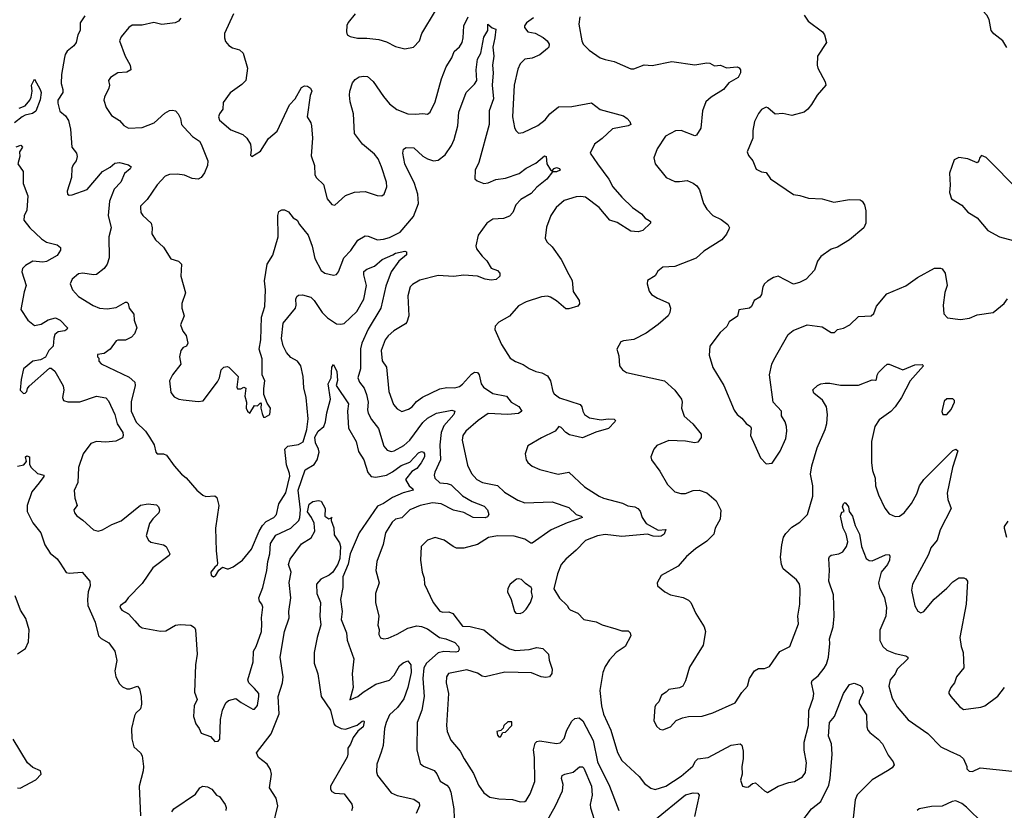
# Model space of a CAD drawing. Extents: x 2133461 to 2293071, y 753526 to 916327.
# Tile 338 of 459: x 2227268 to 2233754, y 897156 to 902365. Entities that reach past the tile are written whole.
import ezdxf

# ---------------------------------------------------------------- set-up
doc = ezdxf.new("R2010")
doc.units = 0

msp = doc.modelspace()

# ---------------------------------------------------------------- linework, layer by layer
at = {"layer": '0CON10XD'}
for points in [[(2233771.7, 902181.7), (2233745, 902225.7), (2233685, 902271.9), (2233666.9, 902295), (2233655, 902367.5), (2233640, 902395), (2233589.5, 902449.5), (2233575, 902477.5), (2233558, 902515), (2233547.9, 902577.9), (2233537, 902607), (2233522.1, 902622.1), (2233457, 902657), (2233425, 902662.5), (2233365, 902649.6), (2233335, 902651.8), (2233303.3, 902663.3), (2233286.2, 902685), (2233282.7, 902725), (2233317.2, 902862.8), (2233318.1, 902945), (2233334.4, 902995.6)], [(2228676.7, 902405), (2228617.5, 902275), (2228618, 902245), (2228625, 902222.5), (2228646.1, 902196.1), (2228669.7, 902179.7), (2228716.1, 902166.1), (2228740.8, 902145), (2228768.8, 902045), (2228758.8, 901965), (2228732.3, 901937.7), (2228655, 901883.3), (2228609.3, 901820.7), (2228606.2, 901775), (2228584.3, 901745.7), (2228578, 901725), (2228585, 901703.3), (2228660.2, 901640.2), (2228738.3, 901608.3), (2228765.5, 901585.5), (2228788.8, 901545), (2228793.8, 901505), (2228788.3, 901471.7), (2228797, 901463), (2228855, 901500), (2228908.3, 901581.7), (2228965, 901631.2), (2229045.3, 901804.7), (2229082.2, 901845), (2229125, 901918), (2229145, 901930), (2229165, 901927.5), (2229184, 901915), (2229192.5, 901895), (2229182.9, 901865), (2229161.9, 901725), (2229186.3, 901686.3), (2229190.6, 901665), (2229196.7, 901585), (2229189.1, 901469.1), (2229211.4, 901405), (2229213.4, 901343.4), (2229223.6, 901323.6), (2229269.1, 901279.1), (2229294, 901185), (2229325, 901146.7), (2229343.6, 901143.6), (2229413.7, 901206.3), (2229475, 901230), (2229545, 901232.5), (2229623.6, 901206.4), (2229655, 901203.8), (2229670, 901215), (2229686, 901265), (2229684.2, 901295), (2229652.9, 901395), (2229628.8, 901448.8), (2229605, 901478.6), (2229525.7, 901545), (2229474.6, 901614.6), (2229468.1, 901745), (2229446.4, 901825), (2229441.7, 901868.3), (2229443.5, 901895), (2229460.9, 901949.1), (2229478.9, 901971.1), (2229505, 901989.2), (2229535, 901994.3), (2229560.3, 901990.3), (2229597.8, 901957.8), (2229665, 901858.8), (2229705, 901811.2), (2229752.7, 901772.7), (2229825.6, 901745.6), (2229875, 901742.5), (2229925, 901747.5), (2229955, 901742.5), (2229973.2, 901756.8), (2230006.4, 901823.6), (2230047.1, 901975), (2230076.7, 902055), (2230115, 902113.3), (2230130.8, 902155), (2230165, 902187.5), (2230182.5, 902215), (2230190, 902245), (2230193.3, 902325), (2230223.8, 902385)], [(2229479.2, 902405), (2229432.1, 902347.9), (2229423, 902327), (2229421.2, 902285), (2229426.4, 902266.4), (2229445, 902253.8), (2229494.2, 902244.2), (2229554.3, 902244.3), (2229635, 902234.3), (2229685, 902218.6), (2229745, 902188), (2229805, 902174.2), (2229862.5, 902185), (2229901.2, 902225), (2229918, 902275), (2230006.8, 902423.2)], [(2227698.1, 902391.9), (2227665.8, 902345), (2227667.1, 902295), (2227652.5, 902265), (2227640, 902215), (2227625, 902193.8), (2227580.9, 902159.1), (2227567.1, 902135), (2227564.5, 902115.5), (2227543.1, 902005), (2227541.2, 901945), (2227552.7, 901905), (2227552.3, 901885), (2227519.4, 901835), (2227519.4, 901815), (2227533, 901763), (2227570.9, 901730.9), (2227590.5, 901700.5), (2227602.9, 901645), (2227612.9, 901525), (2227642, 901485), (2227647.5, 901465), (2227641.2, 901435), (2227620.3, 901409.7), (2227612.1, 901387.9), (2227610.8, 901325), (2227582, 901235), (2227583.3, 901215), (2227595, 901208.8), (2227615, 901211.4), (2227713.2, 901246.8), (2227815, 901364.4), (2227865, 901394.3), (2227895, 901421.1), (2227925, 901424.5), (2227985, 901410), (2228002, 901395), (2227997.2, 901382.8), (2227958.7, 901351.3), (2227934.4, 901295), (2227891.2, 901248.8), (2227860.3, 901169.7), (2227851.8, 901075), (2227870, 900995), (2227856.4, 900935), (2227857, 900797), (2227845.5, 900755), (2227825, 900725.7), (2227775, 900687.5), (2227755, 900683.6), (2227685, 900694.4), (2227655, 900690), (2227614.4, 900655), (2227601.4, 900625), (2227617.1, 900585), (2227655, 900542.2), (2227752.8, 900482.8), (2227795, 900465.6), (2227845, 900460.6), (2227905, 900470), (2227965, 900503.8), (2227975, 900503.3), (2227983.3, 900495), (2227988.8, 900465), (2228021.2, 900425), (2228022, 900385), (2228039.2, 900335), (2228025.5, 900294.5), (2228005.5, 900274.5), (2227965, 900253.1), (2227915, 900254.2), (2227905, 900249.4), (2227865, 900194.2), (2227825, 900166.7), (2227781.7, 900158.3), (2227780, 900145), (2227790, 900135), (2227790, 900115), (2227805, 900097.5), (2227989.1, 900009.1), (2228026, 899976), (2228029.1, 899955), (2228003.5, 899846.5), (2228002.5, 899785), (2228035, 899713.8), (2228096.9, 899655), (2228123.8, 899615), (2228153.3, 899565), (2228165.6, 899515.6), (2228174, 899505), (2228215, 899504.2), (2228235, 899496.2), (2228286.7, 899425), (2228335, 899370.8), (2228365.9, 899345.9), (2228435, 899265.7), (2228475, 899232), (2228495, 899224), (2228555, 899228.8), (2228567.1, 899217.1), (2228580.5, 899165), (2228557.9, 899015), (2228562.5, 898865), (2228572, 898785), (2228568.3, 898771.7), (2228555, 898758.8), (2228528.6, 898725), (2228528.8, 898705), (2228545, 898693.3), (2228558.3, 898701.7), (2228580.7, 898739.3), (2228605, 898757.5), (2228635, 898746.2), (2228645, 898748), (2228675, 898761.2), (2228736.8, 898803.2), (2228795, 898877.5), (2228845.3, 898994.7), (2228868.1, 899031.9), (2228891.8, 899058.2), (2228943.1, 899085), (2228960.9, 899105), (2228974.5, 899175), (2229021.9, 899248.1), (2229047.4, 899357.4), (2229046.5, 899375), (2229025, 899433.3), (2229014.7, 899535.3), (2229035, 899555.4), (2229105, 899567.3), (2229135, 899584.4), (2229160.3, 899665), (2229169.2, 899735), (2229155.4, 899875), (2229140.5, 899940.5), (2229135.6, 900015), (2229121.4, 900085), (2229098, 900115), (2229055, 900140.6), (2229025, 900171.9), (2229004.2, 900215.8), (2228993.3, 900265), (2229004.5, 900365), (2229084.3, 900465), (2229090, 900485), (2229088.1, 900525), (2229095, 900541.2), (2229105, 900549.2), (2229131.7, 900551.7), (2229186.4, 900536.4), (2229209.2, 900515), (2229260.6, 900435), (2229295, 900401.1), (2229355, 900361.5), (2229385, 900358.2), (2229405, 900364.5), (2229488.3, 900441.7), (2229535.8, 900525), (2229553.8, 900615), (2229534.4, 900685), (2229535, 900706.2), (2229555, 900722), (2229605, 900742.2), (2229656, 900785), (2229725.7, 900815), (2229745, 900826.2), (2229805, 900841.2), (2229816.7, 900835), (2229816.4, 900816.4), (2229766.3, 900773.7), (2229716.2, 900703.8), (2229680.5, 900609.5), (2229648.5, 900465), (2229563.4, 900326.6), (2229521.4, 900235), (2229513.3, 900196.7), (2229513.3, 900065), (2229495.2, 900005), (2229507.1, 899977.1), (2229537, 899937), (2229552, 899895), (2229564.6, 899845), (2229558.6, 899795), (2229563.6, 899773.6), (2229585, 899730), (2229631.1, 899671.1), (2229668.1, 899555), (2229688.7, 899528.7), (2229715, 899520.6), (2229735, 899524.5), (2229799.9, 899560.1), (2229838.2, 899595), (2229925, 899712.3), (2229955, 899740), (2230015, 899773.2), (2230115, 899791.9), (2230134, 899785), (2230127.5, 899765), (2230061.7, 899688.3), (2230045.2, 899645), (2230036.2, 899565), (2230041.1, 899465), (2230003.8, 899385), (2229999.6, 899365), (2230003.5, 899345), (2230035, 899314.3), (2230085, 899310), (2230110.1, 899300.1), (2230185, 899228.5), (2230250.1, 899190.1), (2230329.1, 899159.1), (2230349.2, 899135), (2230358, 899105), (2230349.7, 899090.3), (2230335, 899082.2), (2230255, 899084.3), (2230195, 899117.5), (2230125, 899134.7), (2230044.7, 899175.3), (2229987.7, 899182.3), (2229906, 899165), (2229838, 899135), (2229785.9, 899084.1), (2229745, 899073.5), (2229722.7, 899055), (2229679.2, 898985), (2229662.4, 898907.6), (2229620, 898795), (2229614.3, 898735), (2229636.7, 898655), (2229613.3, 898585), (2229612.5, 898525), (2229634, 898435), (2229628, 898375), (2229637.3, 898347.3), (2229634.1, 898314.1), (2229645, 898293.3), (2229666.2, 898286.2), (2229695, 898289.2), (2229755, 898315.7), (2229825, 898356.7), (2229885, 898371.5), (2229915, 898367.3), (2229955, 898351.8), (2230034.4, 898295), (2230076.1, 898286.1), (2230135, 898262.3), (2230159.5, 898235), (2230162.5, 898215), (2230157.1, 898202.9), (2230141.7, 898198.3), (2230062.7, 898202.7), (2230025, 898192.8), (2229948.4, 898125), (2229931, 898095), (2229923.8, 898025), (2229933.2, 897905), (2229916.8, 897815), (2229887.1, 897735), (2229885.5, 897555.5), (2229905.8, 897465), (2229927.8, 897447.8), (2229998.9, 897418.9), (2230017.3, 897397.3), (2230038.9, 897348.9), (2230081.8, 897321.8), (2230097.1, 897305), (2230108.9, 897275), (2230128.6, 897165), (2230130, 897105)], [(2228330, 902375), (2228315, 902356), (2228292.5, 902345), (2228205, 902333.1), (2228153, 902347), (2228075, 902328.5), (2228010.3, 902329.7), (2227988, 902315), (2227937.4, 902252.6), (2227926.9, 902225), (2227962.9, 902125), (2227996.9, 902065), (2228000, 902035), (2227975, 902019.4), (2227915.7, 902014.3), (2227865.8, 901984.2), (2227854, 901965), (2227860, 901935), (2227856.7, 901913.3), (2227826.2, 901855), (2227823.3, 901835), (2227837.3, 901787.3), (2227873.3, 901735), (2227925, 901702), (2227955, 901668.8), (2227985, 901651.2), (2228075, 901655.8), (2228155, 901685.6), (2228225, 901749.4), (2228255, 901766.7), (2228275, 901770), (2228295, 901764.3), (2228313.1, 901745), (2228327.1, 901715), (2228333.3, 901675), (2228351.2, 901655), (2228406.6, 901596.6), (2228453.1, 901565), (2228464.5, 901545), (2228507.8, 901435), (2228505.4, 901404.6), (2228485, 901356.2), (2228464.4, 901325.6), (2228445, 901314.3), (2228405, 901320), (2228355, 901340.5), (2228305, 901346.9), (2228255, 901346), (2228227.5, 901335), (2228173.6, 901276.4), (2228108.3, 901181.7), (2228065, 901136.7), (2228063.8, 901125), (2228066.7, 901095), (2228080, 901075), (2228133.6, 901023.6), (2228140, 900995), (2228138.8, 900955), (2228163.8, 900915), (2228215.6, 900865.6), (2228265, 900790), (2228314.2, 900774.2), (2228333.8, 900755), (2228330, 900675), (2228360, 900565), (2228335.8, 900495), (2228335.8, 900465), (2228350.8, 900415), (2228328, 900355), (2228343.1, 900313.1), (2228364, 900285), (2228376, 900234), (2228367.5, 900215), (2228345, 900206), (2228330, 900185), (2228321.4, 900145), (2228330, 900095), (2228274, 900025), (2228255.8, 899985), (2228265, 899910), (2228285, 899881.2), (2228315.9, 899865.9), (2228345, 899860.8), (2228445, 899848.8), (2228476.1, 899853.9), (2228571.2, 899978.8), (2228584, 900005), (2228595, 900057.5), (2228613.9, 900076.1), (2228635, 900080), (2228646.4, 900076.4), (2228707.5, 900015), (2228698.8, 899945), (2228702.3, 899932.3), (2228725, 899933.8), (2228745, 899943.3), (2228757.7, 899937.7), (2228751.4, 899885), (2228762, 899845), (2228760, 899805), (2228770, 899785), (2228785, 899773.8), (2228815, 899822.5), (2228835, 899820), (2228855, 899840), (2228860, 899835), (2228857.5, 899805), (2228865, 899770), (2228875, 899747.5), (2228885, 899747.5), (2228916.2, 899763.8), (2228920, 899805), (2228898.3, 899838.3), (2228877.5, 899895), (2228876, 899935), (2228883.8, 899985), (2228865.9, 900025.9), (2228865, 900130), (2228845.5, 900195), (2228856.4, 900255), (2228860.6, 900405), (2228882.5, 900475), (2228887.5, 900585), (2228880.4, 900645), (2228898.2, 900755), (2228936.3, 900813.7), (2228971.6, 900935), (2228969.2, 901075), (2228975, 901102.5), (2228995, 901113.3), (2229013.6, 901113.6), (2229038.8, 901098.8), (2229070.3, 901060.3), (2229096.7, 901045), (2229112, 901015), (2229169.4, 900945), (2229195.8, 900874.2), (2229211.7, 900791.7), (2229255, 900712), (2229277.5, 900695), (2229335, 900682), (2229355, 900686.2), (2229369.2, 900705), (2229403, 900797), (2229449.1, 900845), (2229495, 900913.5), (2229545, 900941.1), (2229565, 900940), (2229624.5, 900914.5), (2229665, 900918.5), (2229705, 900930.8), (2229775, 900965.4), (2229862.1, 901067.9), (2229896.1, 901155), (2229890.3, 901215), (2229870, 901285), (2229804.6, 901415), (2229793.1, 901485), (2229797.7, 901512.3), (2229815, 901523.8), (2229865, 901520.8), (2229925, 901466.9), (2229955, 901447.8), (2229995, 901434.5), (2230025, 901440.5), (2230071.9, 901475), (2230113, 901537), (2230130.9, 901575), (2230154.6, 901665.4), (2230161.8, 901755), (2230210, 901885), (2230265, 901940.8), (2230280, 901965), (2230276.5, 902035), (2230283.6, 902105), (2230306, 902145), (2230325, 902250), (2230353.3, 902295), (2230353.3, 902335), (2230381.7, 902311.7), (2230405, 902302.5), (2230399.1, 902245), (2230384.3, 902185), (2230391.9, 902125), (2230383.5, 902066.5), (2230388.2, 902015), (2230380, 901935), (2230390.3, 901845), (2230360.5, 901765), (2230360, 901675), (2230293.1, 901425), (2230268.8, 901375), (2230266.9, 901316.9), (2230282.6, 901302.6), (2230325, 901286.5), (2230355, 901289.6), (2230405, 901311.9), (2230468.2, 901321.8), (2230557.8, 901352.2), (2230605, 901386.5), (2230669.5, 901420.5), (2230725, 901469.2), (2230737.5, 901465), (2230740, 901415), (2230765, 901376.7), (2230775, 901370), (2230788.8, 901385), (2230805, 901390.6), (2230825, 901385.5), (2230828.6, 901375), (2230805, 901363.1), (2230777.5, 901362.5), (2230742, 901315), (2230675, 901260.8), (2230638.8, 901221.2), (2230569.1, 901180.9), (2230537.8, 901145), (2230516.2, 901095), (2230495, 901070.9), (2230455, 901054.6), (2230385, 901051.1), (2230345, 901025.6), (2230288.5, 900945), (2230274.3, 900875), (2230278, 900855), (2230315, 900807.5), (2230345, 900775.7), (2230375, 900728.6), (2230415, 900712), (2230431.2, 900695), (2230431.2, 900675), (2230406.8, 900653.2), (2230375, 900648.6), (2230335, 900655.6), (2230284.6, 900674.6), (2230195, 900682.1), (2230125, 900673.1), (2230025, 900680), (2229905, 900650), (2229855, 900621.4), (2229840.6, 900605), (2229824.6, 900545), (2229831.5, 900415), (2229817.6, 900372.4), (2229809.1, 900360.9), (2229732.5, 900315), (2229695, 900283.1), (2229676.9, 900255), (2229649.6, 900185), (2229656.8, 900116.8), (2229684.5, 900075), (2229700.5, 899915), (2229730.2, 899830.2), (2229755, 899801.4)], [(2230653.1, 902376.9), (2230608, 902345), (2230594.2, 902325), (2230593, 902313), (2230615, 902286), (2230665, 902275.8), (2230717.2, 902247.2), (2230744.2, 902225), (2230755.7, 902204.3), (2230754, 902185), (2230746, 902175), (2230695, 902132.9), (2230645, 902111.4), (2230596.2, 902106.2), (2230566.2, 902075), (2230549.7, 902040.3), (2230525.7, 901935), (2230514.3, 901725), (2230527.5, 901655), (2230536.2, 901635), (2230555, 901616.7), (2230585, 901622), (2230681.4, 901668.6), (2230730.8, 901705), (2230760.8, 901745), (2230817.8, 901792.2), (2230905, 901793.6), (2231035, 901818.6), (2231093.2, 901773.2), (2231245, 901732.5), (2231271.2, 901715), (2231286.7, 901695), (2231295, 901674), (2231277.5, 901665), (2231173.1, 901646.9), (2231105, 901581.8), (2231054.5, 901545), (2231026, 901485), (2231075.4, 901415.4), (2231150, 901315), (2231175, 901264.2), (2231235.8, 901195), (2231305, 901128), (2231365, 901085.8), (2231388.3, 901058.3), (2231415, 901043.3), (2231423.3, 901035), (2231423.3, 901025), (2231374.4, 900975.6), (2231341.7, 900968.3), (2231295, 900971.9), (2231205, 901029.4), (2231155, 901044.4), (2231085, 901126.9), (2230996, 901195), (2230965, 901201.1), (2230935, 901198.2), (2230855, 901174.4), (2230802.3, 901127.7), (2230766.7, 901075), (2230738.3, 900998.3), (2230729.2, 900925), (2230740.9, 900900.9), (2230775, 900868.8), (2230835.7, 900785), (2230885, 900686.7), (2230906.8, 900646.8), (2230914.2, 900575), (2230954.2, 900515), (2230956.1, 900493.9), (2230945, 900476.7), (2230885, 900460), (2230865, 900460.8), (2230805, 900512.5), (2230765, 900537.1), (2230745, 900543.1), (2230705, 900538.6), (2230605, 900507.1), (2230555, 900479.2), (2230495, 900411.2), (2230425, 900373.3), (2230400, 900345), (2230397.5, 900325), (2230441.4, 900225), (2230498.8, 900135), (2230535, 900112.5), (2230585, 900092.5), (2230625, 900066), (2230667.7, 900047.7), (2230708.8, 900038.8), (2230745, 900018.8), (2230765.5, 899985.5), (2230780.8, 899915), (2230790.3, 899900.3), (2230825, 899874.3), (2230959.6, 899829.6), (2230971.9, 899815), (2230978.1, 899785), (2230990, 899765), (2231021.9, 899741.9), (2231098.3, 899728.3), (2231145, 899736.1), (2231184, 899734), (2231193.3, 899725), (2231188, 899715), (2231148.2, 899671.8), (2231063.3, 899646.7), (2230975, 899610.4), (2230889.8, 899629.8), (2230865.3, 899645.3), (2230835, 899679.2), (2230820, 899685), (2230796.5, 899653.5), (2230705, 899610), (2230615, 899556.7), (2230598, 899505), (2230604.4, 899464.4), (2230615, 899446.7), (2230643.4, 899423.4), (2230695, 899400.8), (2230815, 899370.8), (2230885, 899384.2), (2230988, 899288), (2231085, 899226.9), (2231115, 899213.1), (2231239.4, 899179.4)], [(2230959.2, 902385), (2230951.2, 902335), (2230972.5, 902225), (2230981.2, 902205), (2231018.8, 902165), (2231092.5, 902115), (2231125, 902102), (2231185, 902090), (2231295, 902041.2), (2231315, 902042), (2231382.3, 902067.7), (2231435, 902063.8), (2231565, 902090), (2231715, 902067.5), (2231795, 902080.8), (2231815, 902078), (2231845, 902062), (2231885, 902065.7), (2231925, 902048.6), (2231995, 902054.3), (2232008.7, 902048.7), (2232017.5, 902035), (2232017.1, 902015), (2232002, 901985), (2231940.7, 901949.3), (2231905, 901906), (2231824.5, 901855.5), (2231788.8, 901825), (2231765.8, 901764.2), (2231755, 901650), (2231727.5, 901605), (2231715, 901600), (2231625, 901635.6), (2231587.6, 901632.4), (2231523.1, 901596.9), (2231467.5, 901515), (2231446.2, 901455), (2231454, 901415), (2231526.2, 901325), (2231585, 901298.6), (2231615, 901300), (2231665, 901305.7), (2231705, 901288.6), (2231729.8, 901269.8), (2231745.8, 901245), (2231772.2, 901155), (2231795, 901116), (2231834.6, 901074.6), (2231888.7, 901048.7), (2231933.3, 901015), (2231943.3, 900995), (2231940, 900985), (2231925, 900952.5), (2231893.8, 900915), (2231775, 900839.4), (2231725, 900793.1), (2231585, 900738.1), (2231505.8, 900734.2), (2231472.3, 900707.7), (2231455, 900677.5), (2231405, 900647.5), (2231401.2, 900625), (2231416.1, 900576.1), (2231430, 900555), (2231470.3, 900530.3), (2231545, 900497.5), (2231556.2, 900465), (2231552, 900435), (2231540, 900415), (2231475, 900356.2), (2231395, 900300.8), (2231315, 900258), (2231245, 900248.8), (2231228.3, 900241.7), (2231201.2, 900195), (2231215, 900150), (2231220, 900085), (2231238.3, 900058.3), (2231265, 900041.2), (2231516, 899985), (2231585, 899924), (2231628, 899865), (2231632, 899845), (2231627.1, 899805), (2231645, 899754), (2231703, 899703), (2231758.1, 899635), (2231757.6, 899612.4), (2231735, 899581.2), (2231715, 899577.1), (2231655, 899588.1), (2231545, 899592.9), (2231465, 899558.8), (2231446.2, 899535), (2231426.7, 899485), (2231430, 899465), (2231485, 899390), (2231535, 899303.8), (2231585, 899254), (2231622.7, 899242.7), (2231655, 899242.9), (2231705, 899262.2), (2231744.5, 899264.5), (2231795, 899248.9), (2231856.9, 899195), (2231886.7, 899133.3), (2231883.3, 899075), (2231850, 899015), (2231840.6, 898975), (2231795, 898930), (2231720.9, 898879.1), (2231661.4, 898828.6), (2231605, 898764), (2231495, 898703.3), (2231466.7, 898655), (2231470, 898635), (2231517.5, 898595), (2231556.1, 898576.1), (2231639.2, 898559.2), (2231675, 898540), (2231688.8, 898525), (2231721.7, 898451.7), (2231777.1, 898365), (2231787.1, 898335), (2231771.2, 898245), (2231680.5, 898099.5), (2231655, 898010), (2231636.7, 897975), (2231615, 897962), (2231545, 897951.2), (2231526.7, 897935), (2231496.7, 897915), (2231478.3, 897871.7), (2231458.8, 897851.2), (2231453.3, 897835), (2231446.7, 897745), (2231465, 897707.5), (2231485, 897690), (2231505, 897686.7), (2231555, 897706.7), (2231593.1, 897746.9), (2231635, 897766.2), (2231675, 897773.8), (2231765, 897776.2), (2231835, 897799.2), (2231981.2, 897865), (2232025, 897931.2), (2232062.5, 897975), (2232076.1, 898023.9), (2232108.8, 898075), (2232135, 898091.2), (2232175, 898091.2), (2232207.3, 898102.7), (2232276.8, 898203.2), (2232341.2, 898235), (2232398.1, 898385), (2232394.3, 898435.7), (2232408.6, 898515), (2232410, 898615), (2232404.3, 898645), (2232385.8, 898675), (2232297.6, 898747.6), (2232286.5, 898775), (2232281.1, 898825), (2232288.2, 898905), (2232299.3, 898955), (2232315, 898980.5), (2232355, 899021.1), (2232407.5, 899055), (2232458.6, 899105), (2232493.8, 899225), (2232493.9, 899293.9), (2232478.8, 899371.2), (2232486, 899425), (2232521.5, 899545), (2232574, 899665), (2232584.7, 899705), (2232590.8, 899765), (2232583.6, 899815), (2232557.4, 899857.4), (2232500, 899905), (2232494.1, 899925.9), (2232523.3, 899955), (2232545, 899965.8), (2232575, 899970.8), (2232605, 899970.8), (2232675, 899956.9), (2232795, 899957.1), (2232885, 899991.4), (2232905, 899989.2), (2232912, 899995), (2232915.9, 900024.1), (2232925, 900040), (2232961.2, 900075), (2232982.5, 900095), (2232995, 900096.2), (2233085, 900058), (2233165, 900090.8), (2233213, 900093), (2233222.5, 900085), (2233134.7, 899985.3), (2233076.7, 899875), (2233035.7, 899814.3), (2233006.6, 899783.4), (2232931.1, 899728.9), (2232902.5, 899685), (2232879.4, 899585), (2232880, 899445), (2232886.7, 899395), (2232903.4, 899343.4), (2232905.7, 899295), (2232925.7, 899235), (2232967.3, 899147.3), (2232995, 899110), (2233035, 899092.5), (2233065, 899094.3), (2233094.4, 899115.6), (2233142.4, 899177.6), (2233177.9, 899242.1), (2233195.5, 899295), (2233225.3, 899334.7), (2233415, 899526), (2233436.2, 899536.2), (2233447.5, 899525), (2233412.5, 899415), (2233378.5, 899245), (2233381.9, 899205), (2233404.2, 899145), (2233332.2, 899005), (2233311.5, 898935), (2233271.4, 898885), (2233255, 898841.2), (2233149.2, 898645), (2233143, 898607), (2233164.2, 898504.2), (2233185, 898467.5), (2233205, 898457.5), (2233225, 898466.7), (2233292, 898548), (2233375, 898620), (2233415, 898662.5), (2233455, 898688), (2233488.8, 898688.8), (2233501.7, 898681.7), (2233511.2, 898665), (2233503.9, 898513.9), (2233462, 898295), (2233470, 898235), (2233482.5, 898195), (2233488, 898095), (2233438.8, 898035), (2233426.7, 897995), (2233401.2, 897965), (2233388.8, 897935), (2233388.8, 897925), (2233402, 897905), (2233459.1, 897839.1), (2233485, 897820.8), (2233600, 897835), (2233626.7, 897845), (2233712.1, 897907.9), (2233756, 897965)], [(2232436, 902395), (2232462, 902355), (2232555.8, 902285.8), (2232570, 902265), (2232583.3, 902215), (2232523.3, 902125), (2232522, 902065), (2232526.2, 902045), (2232573.8, 901955), (2232578.8, 901935), (2232522.1, 901867.9), (2232485, 901806), (2232460, 901775), (2232435, 901755.5), (2232355, 901733.3), (2232295, 901747.3), (2232245, 901743.1), (2232196.7, 901785), (2232185, 901788), (2232155, 901773.8), (2232135, 901746.7), (2232109.2, 901695), (2232098, 901635), (2232096.9, 901585), (2232061.2, 901495), (2232069.5, 901469.5), (2232098.8, 901435), (2232120.5, 901380.5), (2232155, 901363.8), (2232185, 901358), (2232215, 901316.2), (2232365, 901214.2), (2232407.9, 901207.9), (2232465, 901190), (2232555, 901186), (2232632.4, 901162.4), (2232735, 901180), (2232805, 901178.8), (2232818.8, 901168.8), (2232833.8, 901145), (2232841.2, 901105), (2232841.2, 901025), (2232829.2, 900995), (2232734.4, 900915.6), (2232655, 900866), (2232615, 900852.5), (2232546.7, 900805), (2232523.8, 900775), (2232504.1, 900715.9), (2232450, 900655), (2232405, 900633.3), (2232365, 900623.8), (2232265, 900676.2), (2232235, 900666.7), (2232195, 900643.3), (2232174.2, 900625), (2232164.2, 900605), (2232155.6, 900554.4), (2232145, 900536.2), (2232107.5, 900515), (2232088.8, 900475), (2232075.7, 900464.3), (2232006.1, 900453.9), (2231997.3, 900412.7), (2231941.2, 900375), (2231925.8, 900344.2), (2231883.3, 900305), (2231813.8, 900215), (2231810, 900155), (2231834.4, 900074.4), (2231906, 899955), (2231975, 899792.5), (2231994.1, 899764.1), (2232025, 899740), (2232054.1, 899704.1), (2232082.5, 899685), (2232086.7, 899675), (2232082.5, 899625), (2232148.3, 899478.3), (2232185, 899440), (2232225, 899442.5), (2232278, 899522), (2232314.6, 899605.4), (2232322.5, 899655), (2232319.2, 899685), (2232310, 899715), (2232286.2, 899755), (2232286.7, 899785), (2232231.4, 899845), (2232208.5, 900025), (2232223.1, 900095), (2232235.6, 900125), (2232329.7, 900290.3), (2232363.2, 900316.8), (2232455, 900353.8), (2232555, 900342.5), (2232615, 900303.8), (2232635, 900303.3), (2232656.4, 900323.6), (2232695, 900333.3), (2232736.1, 900353.9), (2232795, 900410), (2232876.7, 900415), (2232895, 900430), (2232913.3, 900476.7), (2232980.9, 900559.1), (2233105, 900611.4), (2233182.3, 900667.7), (2233295, 900728.6), (2233335, 900728.8), (2233345, 900723.8), (2233364.2, 900695), (2233377.1, 900615), (2233362.4, 900567.6), (2233351.4, 900485), (2233357.1, 900427.1), (2233381.2, 900401.2), (2233465, 900389.4), (2233525, 900398.9), (2233575, 900420.5), (2233681.2, 900435), (2233754, 900495), (2233775, 900526.2)], [(2227265, 901782.9), (2227305, 901798.1), (2227335.4, 901835), (2227343.3, 901855), (2227350.9, 901895), (2227346.7, 901935), (2227365, 901973.8), (2227404.3, 901905), (2227409.1, 901885), (2227403.7, 901836.3), (2227375, 901762.5), (2227352, 901748), (2227305, 901737.2), (2227285, 901726.1), (2227234.2, 901685.8)], [(2227245, 901527.5), (2227275, 901538), (2227286, 901525), (2227266.7, 901495), (2227268.8, 901465), (2227256.4, 901416.4), (2227291.4, 901365), (2227290.6, 901285), (2227322.5, 901205), (2227315, 901110), (2227297.7, 901072.3), (2227296.2, 901045), (2227336.2, 900995), (2227411.1, 900921.1), (2227445, 900899.2), (2227515, 900881.2), (2227536.7, 900865), (2227536.2, 900846.2), (2227515, 900812.5), (2227445, 900771.9), (2227421.8, 900768.2), (2227354.7, 900775.3), (2227306, 900745), (2227286, 900725), (2227282.5, 900705), (2227311.4, 900615), (2227297, 900573), (2227276, 900455), (2227321.1, 900385), (2227365, 900351.1), (2227410.8, 900359.2), (2227455, 900388), (2227505, 900402), (2227535, 900385.8), (2227582.9, 900335), (2227580, 900325), (2227566, 900315), (2227521.2, 900308.8), (2227499.3, 900290.7), (2227492.3, 900267.7), (2227490, 900215), (2227460.8, 900185), (2227438.6, 900141.4), (2227405.7, 900124.3), (2227355, 900115.6), (2227294.2, 900065), (2227277.5, 899995), (2227272, 899925), (2227293.2, 899903.2), (2227305, 899904.3), (2227315.6, 899915)], [(2233853.8, 901235), (2233635, 901457.5), (2233605, 901470), (2233593.3, 901456.7), (2233587.5, 901435), (2233575, 901423.3), (2233515, 901447.5), (2233455, 901457.5), (2233425, 901442.5), (2233394, 901355), (2233398.8, 901275), (2233393.6, 901226.4), (2233407.5, 901185), (2233475, 901143.8), (2233515, 901096.7), (2233575, 901060), (2233646.4, 900976.4), (2233723.8, 900933.8), (2233845, 900902)], [(2227315.6, 899915), (2227319.2, 899935), (2227330, 899950), (2227465, 900070), (2227475, 900070), (2227498.9, 900048.9), (2227555, 899953.3), (2227558.6, 899925), (2227550.8, 899875), (2227557.3, 899857.3), (2227585, 899848.5), (2227665, 899848.2), (2227775, 899884.4), (2227835, 899873.8), (2227854.4, 899854.4), (2227895.4, 899765), (2227911.6, 899701.6), (2227946.9, 899645), (2227950, 899625), (2227945, 899611.2), (2227902.4, 899587.6), (2227835, 899580.9), (2227775, 899585.5), (2227736.3, 899573.7), (2227686.8, 899505), (2227656.2, 899415), (2227650.9, 899315), (2227627.6, 899262.4), (2227632.7, 899212.7), (2227648, 899165), (2227624, 899136), (2227628.8, 899115), (2227645, 899095.6), (2227685, 899068), (2227755, 899004.2), (2227785, 898994.4), (2227815, 899003.8), (2227875, 899040), (2227936.7, 899063.3), (2228065, 899166), (2228115, 899176), (2228169.3, 899169.3), (2228183.3, 899155), (2228188.8, 899135), (2228186, 899115), (2228144.4, 899075.6), (2228124.2, 899045), (2228101.4, 898965), (2228117.5, 898935), (2228132.8, 898922.8), (2228215, 898905.8), (2228233.3, 898895), (2228257.5, 898845), (2228252.5, 898835), (2228145.9, 898754.1), (2228075, 898650.6), (2227983, 898557), (2227963.2, 898526.8), (2227932.5, 898505), (2227927.5, 898495), (2227941.2, 898475), (2227985, 898450.8), (2228028, 898405), (2228055, 898372.5), (2228075, 898359.2), (2228195, 898335.6), (2228231.3, 898338.7), (2228295, 898376), (2228325, 898381.2), (2228395, 898376.2), (2228420, 898360), (2228425.6, 898345), (2228437.5, 898185), (2228425.6, 898115), (2228420.6, 897935), (2228437.5, 897885), (2228418.8, 897845), (2228414.2, 897774.2), (2228428.8, 897725), (2228450.8, 897695), (2228464.1, 897664.1), (2228525, 897641.2), (2228555, 897610), (2228575, 897612.5), (2228586, 897625), (2228591.1, 897755), (2228604.5, 897815.5), (2228625.8, 897865), (2228645, 897879.4), (2228693, 897893), (2228726.6, 897866.6), (2228805, 897823.3), (2228815, 897823.3), (2228835, 897847.5), (2228844.5, 897905), (2228843.1, 897925), (2228815, 897958.6), (2228777.1, 897995), (2228771.9, 898015), (2228807.3, 898135), (2228808.6, 898205), (2228825.6, 898235), (2228860.5, 898335), (2228864.6, 898385), (2228860.4, 898425), (2228870.4, 898495), (2228864.1, 898514.1), (2228847.5, 898535), (2228844.7, 898555), (2228870, 898625), (2228897.2, 898735), (2228903.5, 898795), (2228916.3, 898845), (2228921.6, 898915), (2228955, 898968.2), (2229055, 899015.3), (2229107.3, 899065), (2229114.7, 899085), (2229117.8, 899135), (2229103.9, 899265), (2229149.8, 899400.2), (2229207.7, 899435), (2229228.6, 899465), (2229241, 899515), (2229237.5, 899535), (2229216.3, 899576.3), (2229212.2, 899615), (2229234.8, 899655.2), (2229272.2, 899685), (2229283.5, 899715), (2229291.1, 899775), (2229315.4, 899864.6), (2229300.4, 899965), (2229320, 900005), (2229324.5, 900075), (2229335, 900093.3), (2229356.7, 900046.7), (2229361.7, 899988.3), (2229353.3, 899955), (2229434.6, 899835), (2229427.7, 899785), (2229434.5, 899675), (2229485.9, 899585), (2229500.6, 899520.6), (2229535, 899465.8), (2229560.9, 899380.9), (2229584.7, 899354.7), (2229615, 899351.1), (2229685, 899363.3), (2229725, 899386.9), (2229781.7, 899428.3), (2229839.4, 899450.6), (2229895, 899512.2), (2229915, 899520), (2229928.2, 899515), (2229934.7, 899504.7), (2229934.1, 899485), (2229914.2, 899445), (2229885, 899408.9), (2229851.2, 899388.8), (2229810.5, 899335), (2229835, 899294.4), (2229858.8, 899275), (2229860, 899265), (2229795, 899246.8), (2229723.4, 899216.6), (2229665, 899177), (2229625, 899159.6), (2229505.3, 898984.7), (2229444.8, 898845.2), (2229432.1, 898777.9), (2229396.9, 898695), (2229396.5, 898625), (2229381.1, 898545), (2229392.9, 898465), (2229387.1, 898412.9), (2229420.9, 898325), (2229426, 898276), (2229468.9, 898155), (2229458.1, 898055), (2229465.7, 897964.3), (2229443, 897883), (2229495, 897906), (2229530, 897935), (2229615, 897987.6), (2229705, 898013.8), (2229734.3, 898045.7), (2229771.2, 898108.8), (2229795, 898127.8), (2229825, 898140.8), (2229844.5, 898115), (2229847.5, 898065), (2229825.8, 897965), (2229799.4, 897890.6), (2229756.8, 897833.2), (2229704.4, 897785), (2229682.2, 897735), (2229672.2, 897695), (2229663.2, 897583.2), (2229648.8, 897538.8), (2229620.9, 897460.9), (2229619.7, 897409.7), (2229625.7, 897385), (2229715, 897271.9), (2229755, 897253.8), (2229865, 897229.4), (2229900, 897205), (2229901.9, 897185), (2229880, 897135)], [(2229755, 899801.4), (2229785.7, 899784.3), (2229829.8, 899800.2), (2229854.2, 899815), (2229881.3, 899848.7), (2229921.2, 899878.8), (2230035, 899933.6), (2230082.6, 899942.6), (2230135, 899939.5), (2230165, 899947.5), (2230186.4, 899963.6), (2230245, 900028.9), (2230265, 900043.1), (2230285, 900040.8), (2230295.6, 900025), (2230309.2, 899965), (2230323.3, 899943.3), (2230385, 899902.3), (2230476, 899885), (2230505.8, 899845), (2230557.1, 899817.1), (2230575.8, 899785), (2230555, 899770), (2230485, 899764.7), (2230355, 899770.8), (2230289.1, 899725), (2230208.1, 899655), (2230186.7, 899625), (2230183.3, 899595), (2230218.9, 899431.1), (2230245, 899374.2), (2230280, 899335), (2230316.9, 899316.9), (2230415.4, 899295.4), (2230463.1, 899253.1), (2230548.9, 899198.9), (2230595, 899182.9), (2230775, 899189.6), (2230885, 899151.8), (2230935, 899104), (2230966.7, 899095), (2230976.2, 899085), (2230875, 899050.4), (2230770, 899005), (2230645, 898915.6), (2230635, 898915.6), (2230595, 898941.8), (2230525, 898961.6), (2230415, 898964.7), (2230356.6, 898953.4), (2230285, 898906.7), (2230195, 898882.5), (2230145, 898884.2), (2230123.8, 898895), (2230065.6, 898935.6), (2230005, 898952.5), (2229955, 898936.2), (2229914.2, 898895), (2229909.2, 898805), (2229919.2, 898725), (2229932.9, 898685), (2229936, 898645), (2229991.5, 898525), (2230035, 898467.5), (2230055, 898461.8), (2230095, 898464.4), (2230122.4, 898452.4), (2230185, 898370), (2230235, 898367.1), (2230325, 898344.4), (2230428.8, 898258.8), (2230495, 898219.6), (2230535, 898209.6), (2230625, 898215.6), (2230675, 898229.2), (2230715, 898221.2), (2230751.2, 898185), (2230755.8, 898145), (2230775.7, 898085), (2230773.6, 898056.4), (2230757.5, 898035), (2230735, 898030.6), (2230703.3, 898035), (2230640.9, 898060.9), (2230465, 898065.8), (2230335, 898035.4), (2230315, 898039.6), (2230285, 898060), (2230215, 898081.1), (2230093.4, 898056.6), (2230080.8, 898035), (2230078.1, 897995), (2230093.6, 897925), (2230079.6, 897715), (2230084.6, 897674.6), (2230107.9, 897617.9), (2230171.1, 897545), (2230195.3, 897495.3), (2230258.3, 897398.3), (2230291.5, 897321.5), (2230325, 897272), (2230365, 897242.5), (2230425, 897230.6), (2230515, 897228.1), (2230565, 897210.8), (2230595, 897214.2), (2230605, 897221.2), (2230631.4, 897265), (2230662.5, 897345), (2230660.7, 897505), (2230653.8, 897555), (2230665, 897598), (2230675, 897608.6), (2230695, 897613.3), (2230804.3, 897595.7), (2230828.5, 897601.5), (2230855, 897628.8), (2230871.8, 897685), (2230905, 897744.2), (2230925, 897760), (2230955, 897765.7), (2230977.5, 897745), (2231045.3, 897615), (2231074.7, 897475), (2231153.2, 897315), (2231215.6, 897155)], [(2233375, 899763.3), (2233405, 899797.5), (2233426.2, 899845), (2233425.9, 899855.9), (2233415, 899867.5), (2233375, 899867.5), (2233358.3, 899851.7), (2233343.9, 899783.9), (2233350, 899765), (2233375, 899763.3)], [(2227255, 899423.8), (2227295, 899433.3), (2227312.5, 899455), (2227307.5, 899485), (2227315, 899492.5), (2227332.5, 899485), (2227333.8, 899435), (2227344.4, 899414.4), (2227385, 899376.2), (2227427.5, 899365), (2227426.7, 899355), (2227397.3, 899312.7), (2227348.8, 899255), (2227318.1, 899165), (2227317.8, 899125), (2227355, 899050), (2227407.1, 898985), (2227433.6, 898905), (2227469.7, 898849.7), (2227515, 898812), (2227535.4, 898785.4), (2227573.8, 898723.8), (2227595, 898719.1), (2227680, 898725), (2227730.8, 898665), (2227733.1, 898635), (2227720.4, 898595), (2227714.7, 898545.3), (2227717.8, 898505), (2227766, 898395), (2227788.1, 898305), (2227805, 898288.6), (2227855, 898259.2), (2227896.2, 898205), (2227907.3, 898142.7), (2227896, 898075), (2227902, 898035), (2227925, 897990), (2227945, 897970), (2227975, 897956), (2227994.1, 897955.9), (2228043.6, 897973.6), (2228057.3, 897957.3), (2228069.2, 897905), (2228070, 897855), (2228064, 897825), (2228033.8, 897796.2), (2228025, 897777.5), (2228005.7, 897695), (2228007.3, 897627.3), (2228020, 897575), (2228063.8, 897535), (2228074.4, 897514.4), (2228083.3, 897445), (2228081.1, 897415), (2228054.4, 897315), (2228065, 897120)], [(2228935, 897050), (2228968.9, 897185), (2228958.5, 897235), (2228914.8, 897305), (2228926.5, 897395), (2228920.6, 897425), (2228899.2, 897459.2), (2228842.2, 897505), (2228828.5, 897535), (2228925, 897660), (2228977.6, 897792.4), (2228970.7, 897905), (2228999.1, 897995), (2229003.5, 898035), (2228984, 898164), (2229013.7, 898335), (2229043.7, 898423.7), (2229042.2, 898465), (2229053.6, 898555), (2229043, 898657), (2229056, 898726), (2229038.1, 898775), (2229050.3, 898809.7), (2229125, 898911.5), (2229189.3, 898950.7), (2229212, 898995), (2229207.6, 899047.6), (2229190.9, 899085), (2229165, 899122), (2229175, 899173.1), (2229199.4, 899190.6), (2229236.6, 899196.6), (2229255, 899191.9), (2229280.6, 899145), (2229278.8, 899095), (2229305, 899077.5), (2229327.5, 899085), (2229320, 899080), (2229320, 899065), (2229337.9, 899017.9), (2229340, 898970), (2229375, 898918.2), (2229382.2, 898895), (2229377, 898815), (2229365, 898778), (2229330.6, 898725), (2229307.1, 898705), (2229252.1, 898677.9), (2229223.3, 898645), (2229226.2, 898585), (2229249.7, 898525), (2229245.3, 898435), (2229251.8, 898378.2), (2229227.1, 898295), (2229207.8, 898195), (2229208.2, 898125), (2229233.2, 898055), (2229254.4, 897905), (2229315.9, 897815), (2229337.8, 897725), (2229345.5, 897715), (2229386.5, 897695), (2229415, 897690.2), (2229492.4, 897717.6), (2229525, 897742.5), (2229535, 897746.2), (2229537.9, 897737.9), (2229531.2, 897705), (2229495, 897677.8), (2229464.6, 897635), (2229448.4, 897591.6), (2229430, 897565), (2229430.9, 897525), (2229424.6, 897505.4), (2229315.8, 897315), (2229316, 897295), (2229325, 897278.8), (2229345, 897270), (2229405, 897263.8), (2229455.8, 897195.8), (2229460, 897175), (2229455, 897153.3)], [(2231239.4, 899179.4), (2231275, 899162.1), (2231320, 899155), (2231341.4, 899145), (2231355, 899128), (2231370, 899085), (2231396.2, 899046.2), (2231475, 899001.9), (2231525, 899006.2), (2231512.9, 898975), (2231495, 898962.4), (2231475, 898959.2), (2231441.6, 898961.6), (2231405, 898974.4), (2231235, 898960), (2231124.3, 898974.3), (2231075, 898963.5), (2230995, 898934.4), (2230935, 898869.4), (2230865, 898811.4), (2230835.6, 898775), (2230810.6, 898715), (2230787.5, 898615), (2230825, 898553.3), (2230873.8, 898505), (2230885, 898486.2), (2230895, 898476.2), (2230944.1, 898454.1), (2230985, 898413.3), (2231065, 898398.6), (2231105, 898377.1), (2231195, 898351.4), (2231235, 898338), (2231277.7, 898337.7), (2231290, 898325), (2231293.3, 898305), (2231256.7, 898235), (2231196.7, 898195), (2231153.1, 898146.9), (2231125.5, 898104.5), (2231110.6, 898065), (2231090.8, 897945), (2231100, 897845), (2231115, 897790), (2231161.8, 897685), (2231206.8, 897536.8), (2231235.7, 897485), (2231349.8, 897379.8), (2231385, 897332.5), (2231425, 897301.4), (2231455, 897293.3), (2231525, 897314.5), (2231625, 897381.9), (2231702.5, 897447.5), (2231719.8, 897480.2), (2231735, 897494.4), (2231803.1, 897503.1), (2231955, 897585.6), (2232015, 897594.2), (2232025.7, 897585), (2232034.4, 897545), (2232034.3, 897495), (2232025.9, 897444.1), (2232028, 897395), (2232017.5, 897355), (2232030, 897315), (2232055, 897307.5), (2232069.3, 897310.7), (2232095, 897332.5), (2232115, 897336.7), (2232175, 897283.3), (2232195, 897272.5), (2232265, 897314.3), (2232335, 897339.2), (2232372.5, 897345), (2232425, 897376.2), (2232444, 897405), (2232451.7, 897468.3), (2232436.9, 897553.1), (2232436.7, 897605), (2232463.8, 897715), (2232466.9, 897813.1), (2232495.5, 897895), (2232500, 897925), (2232483.3, 897996.7), (2232489.7, 898010.3), (2232527.5, 898042.5), (2232567.8, 898092.2), (2232582.1, 898117.9), (2232595.4, 898165), (2232605.5, 898255), (2232603.3, 898285), (2232626.4, 898365), (2232633.5, 898435), (2232629.6, 898575), (2232598.8, 898665), (2232603.6, 898735), (2232597.5, 898815), (2232602.1, 898827.9), (2232615, 898838), (2232664.1, 898845.9), (2232690.3, 898859.7), (2232715, 898893.8), (2232724.2, 898925), (2232711.9, 898975), (2232693.1, 899015), (2232674.6, 899095), (2232685, 899120), (2232700, 899125), (2232688, 899155), (2232694.1, 899175.9), (2232705, 899183.3), (2232710.7, 899180.7), (2232729.2, 899155), (2232732.5, 899125), (2232754.2, 899095), (2232771.7, 899031.7), (2232800, 898975), (2232813.2, 898893.2), (2232844.7, 898814.7), (2232865, 898800.9), (2232885, 898800.8), (2232971.1, 898838.9), (2232995, 898842.5), (2233000.7, 898830.7), (2232998.6, 898805), (2232984.3, 898775), (2232942.9, 898725), (2232926.4, 898655), (2232931.5, 898625), (2232965.3, 898555.3), (2232978.3, 898491.7), (2232974, 898435), (2232933.8, 898343.8), (2232934.6, 898275), (2232954.5, 898235), (2232980.7, 898210.7), (2233035, 898188.8), (2233105, 898173.1), (2233118.6, 898165), (2233120, 898155), (2233048.6, 898085), (2233035.5, 898054.5), (2233001.9, 898015), (2232994.5, 897974.5), (2233015.6, 897895), (2233048.1, 897838.1), (2233121.3, 897751.3), (2233251.3, 897661.3), (2233336.2, 897575), (2233395.6, 897545.6), (2233464.2, 897514.2), (2233486.7, 897495), (2233507.5, 897445), (2233508.3, 897428.3), (2233523, 897413), (2233545, 897411.2), (2233595, 897436.2), (2233805.9, 897414.1)], [(2233778.3, 899061.7), (2233753.3, 899025), (2233753.3, 899015), (2233768.8, 898955)], [(2230565, 898452.5), (2230585, 898461.2), (2230605, 898481.2), (2230634, 898525), (2230646.7, 898565), (2230640, 898595), (2230642.5, 898615), (2230636.7, 898625), (2230599.7, 898649.7), (2230575, 898676.2), (2230555, 898682), (2230541.7, 898678.3), (2230498.8, 898645), (2230485, 898617.5), (2230482, 898595), (2230505.7, 898545), (2230527.5, 898465), (2230537.5, 898455), (2230565, 898452.5)], [(2227255, 898187.4), (2227306.8, 898223.2), (2227326, 898265), (2227331.7, 898345), (2227309.5, 898419.5), (2227273.1, 898475), (2227238.9, 898568.9)], [(2232408.1, 897065), (2232484.6, 897165), (2232545.3, 897214.7), (2232599, 897321), (2232608.4, 897365), (2232620, 897525), (2232615.5, 897595), (2232596.2, 897645), (2232603.3, 897735), (2232635.7, 897774.3), (2232694.3, 897925), (2232734, 897985), (2232765, 897993.8), (2232805, 897978.2), (2232818.5, 897965), (2232823.8, 897935), (2232798.8, 897875), (2232799.1, 897859.1), (2232847.5, 897785), (2232848.5, 897705), (2232854.6, 897684.6), (2232867.6, 897667.6), (2232923.8, 897623.8), (2232951.9, 897595), (2232989.1, 897519.1), (2233023.3, 897475), (2233028.8, 897455), (2233015, 897436.7), (2232985, 897416.2), (2232885, 897357.5), (2232785, 897258.6), (2232771.5, 897225), (2232758.5, 897105)], [(2230435, 897640), (2230451.7, 897668.3), (2230468.3, 897671.7), (2230510, 897715), (2230510, 897740), (2230485, 897740), (2230457.5, 897715), (2230452.5, 897697.5), (2230438.3, 897681.7), (2230412.5, 897675), (2230415, 897650), (2230425, 897640), (2230435, 897640)], [(2227254.7, 897304.7), (2227272.3, 897302.3), (2227375, 897357.6), (2227410, 897395), (2227405.5, 897415), (2227355, 897437.8), (2227319.7, 897469.7), (2227224.9, 897624.9)], [(2230724.5, 897055), (2230798.5, 897185), (2230843.8, 897285), (2230848.2, 897325), (2230837.8, 897365), (2230842.9, 897385), (2230860, 897395), (2230915, 897408.2), (2230956.8, 897443.2), (2230975, 897442.9), (2230985, 897434.2), (2231035.7, 897315.7), (2231039.2, 897255), (2231025.8, 897195), (2231027.9, 897172.1), (2231053.8, 897095)], [(2228270, 897145), (2228284.2, 897165), (2228426.8, 897263.2), (2228455, 897303.8), (2228475, 897316), (2228505, 897310), (2228533.3, 897295), (2228565, 897256.7), (2228585, 897246.2), (2228622.9, 897195), (2228628.6, 897175), (2228625.8, 897154.2)], [(2231449.3, 897090.7), (2231655, 897257.1), (2231705, 897271.9), (2231735, 897268.8), (2231743.8, 897255), (2231713.6, 897115)], [(2233617.9, 897067.9), (2233505, 897176.2), (2233475, 897200), (2233435, 897218.8), (2233410, 897215), (2233345, 897184), (2233275, 897181.9), (2233193.3, 897165), (2233181.2, 897155)]]:
    msp.add_lwpolyline(points, dxfattribs=at)

doc.saveas('drawing.dxf')
